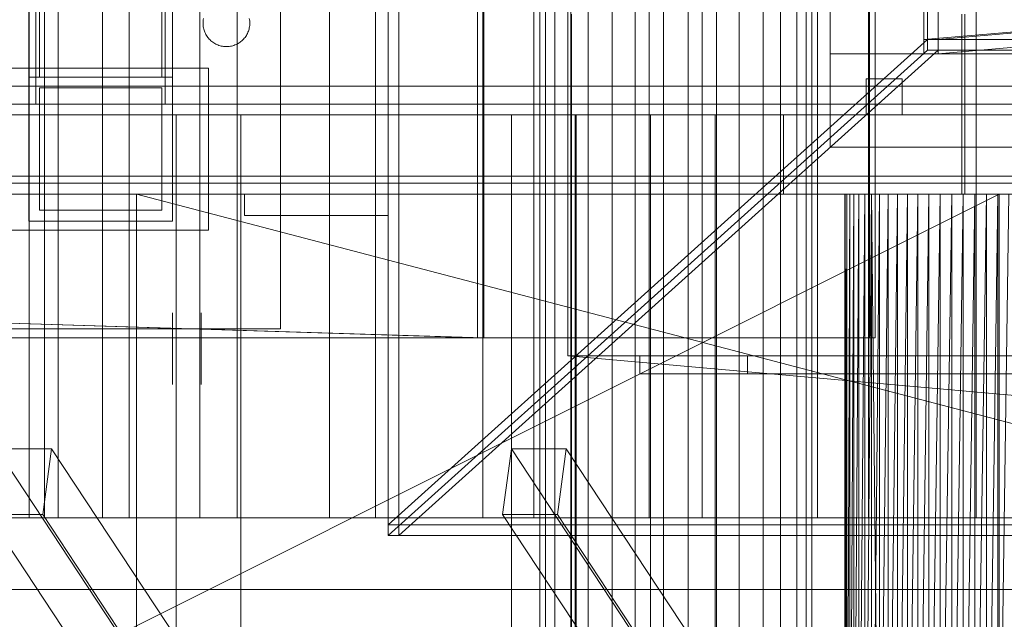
# Model space of a CAD drawing. Header units: millimetres. Extents: x -2233 to 65662, y -50530 to 6847.
# Tile 468 of 656: x 24398 to 24671, y -18328 to -18162. Entities that reach past the tile are written whole.
import ezdxf

# ---------------------------------------------------------------- set-up
doc = ezdxf.new("R2010")
doc.units = ezdxf.units.MM
for name, color, linetype, lineweight in [('superior_briquetadora', 7, 'Continuous', 0), ('superior_C02', 7, 'Continuous', 0), ('superior_C02-briq', 7, 'Continuous', 0), ('superior_C05', 7, 'Continuous', 0)]:
    doc.layers.add(name, color=color, linetype=linetype, lineweight=lineweight)

msp = doc.modelspace()

# ---------------------------------------------------------------- linework, layer by layer
at = {"layer": 'superior_briquetadora'}
for p, q in [((24500.067, -18305), (24500.067, -17655)), ((24503.067, -18305), (24503.067, -17655)), ((24623.067, -18171), (24623.067, -17789)), ((24649.067, -17789), (24649.067, -18171)), ((24650.067, -17790), (24650.067, -18170)), ((24653.067, -17790), (24653.067, -18170)), ((24649.067, -17793), (24649.067, -18167)), ((24653.067, -18167), (24653.067, -17793)), ((24551.067, -18160), (24551.067, -18396)), ((24649.067, -18167), (24731.067, -18160)), ((24735.067, -18160), (24653.067, -18167)), ((24659.657, -18160), (24659.657, -18210)), ((24660.478, -18160), (24660.478, -18210)), ((24653.067, -18171), (24735.067, -18164)), ((24500.067, -18302), (24650.067, -18167)), ((24653.067, -18167), (24649.067, -18167)), ((24650.067, -18167), (25050.067, -18167)), ((24650.067, -18170), (24650.067, -18167)), ((24653.067, -18167), (25047.067, -18167)), ((24653.067, -18167), (24653.067, -18171)), ((24500.067, -18305), (24650.067, -18170)), ((24653.067, -18170), (24503.067, -18305)), ((24623.067, -18197), (24623.067, -18171)), ((24623.067, -18171), (25077.067, -18171)), ((24649.067, -18171), (24623.067, -18171)), ((24650.067, -18170), (25050.067, -18170)), ((24650.067, -18170), (24653.067, -18170)), ((25047.067, -18171), (24653.067, -18171)), ((24633.067, -18188), (24633.067, -18178)), ((24633.067, -18178), (24643.067, -18178)), ((24643.067, -18178), (24643.067, -18188)), ((24404.602, -18188), (24388.599, -18188)), ((24393.331, -18188), (24411.777, -18188)), ((24422.154, -18188), (24404.602, -18188)), ((24411.777, -18188), (24430.782, -18188)), ((24440.656, -18188), (24422.154, -18188)), ((24430.782, -18188), (24450.067, -18188)), ((24459.479, -18188), (24440.656, -18188)), ((24441.067, -18430), (24441.067, -18188)), ((24441.959, -18188), (24441.067, -18188)), ((24444.456, -18188), (24441.959, -18188)), ((24448.065, -18188), (24444.456, -18188)), ((24452.07, -18188), (24448.065, -18188)), ((24450.067, -18188), (24469.353, -18188)), ((24455.679, -18188), (24452.07, -18188)), ((24458.176, -18188), (24455.679, -18188)), ((24459.067, -18188), (24458.176, -18188)), ((24459.067, -18430), (24459.067, -18188)), ((24477.981, -18188), (24459.479, -18188)), ((24469.353, -18188), (24488.358, -18188)), ((24495.533, -18188), (24477.981, -18188)), ((24488.358, -18188), (24506.804, -18188)), ((24511.536, -18188), (24495.533, -18188)), ((24506.804, -18188), (24524.423, -18188)), ((24525.446, -18188), (24511.536, -18188)), ((24524.423, -18188), (24540.958, -18188)), ((24536.79, -18188), (24525.446, -18188)), ((24534.406, -18430), (24534.406, -18188)), ((24535.297, -18188), (24534.406, -18188)), ((24537.794, -18188), (24535.297, -18188)), ((24545.18, -18188), (24536.79, -18188)), ((24541.403, -18188), (24537.794, -18188)), ((24540.958, -18188), (24556.167, -18188)), ((24545.408, -18188), (24541.403, -18188)), ((24550.331, -18188), (24545.18, -18188)), ((24549.017, -18188), (24545.408, -18188)), ((24551.514, -18188), (24549.017, -18188)), ((24552.067, -18188), (24550.331, -18188)), ((24552.406, -18188), (24551.514, -18188)), ((24552.067, -18188), (24552.067, -18430)), ((24552.406, -18430), (24552.406, -18188)), ((24556.167, -18188), (24569.829, -18188)), ((24569.829, -18188), (24581.745, -18188)), ((24573.067, -18430), (24573.067, -18188)), ((24573.959, -18188), (24573.067, -18188)), ((24576.456, -18188), (24573.959, -18188)), ((24580.065, -18188), (24576.456, -18188)), ((24584.07, -18188), (24580.065, -18188)), ((24581.745, -18188), (24591.74, -18188)), ((24587.679, -18188), (24584.07, -18188)), ((24590.176, -18188), (24587.679, -18188)), ((24591.067, -18188), (24590.176, -18188)), ((24591.067, -18430), (24591.067, -18188)), ((24591.74, -18188), (24599.67, -18188)), ((24599.67, -18188), (24605.418, -18188)), ((24605.418, -18188), (24608.901, -18188)), ((24608.901, -18188), (24610.067, -18188)), ((24610.067, -18188), (24610.067, -18210)), ((24643.067, -18188), (24633.067, -18188)), ((25077.067, -18197), (24623.067, -18197)), ((23870.067, -18210), (25830.067, -18210)), ((24670.067, -18210), (24230.067, -18210)), ((25470.067, -18210), (24230.067, -18210)), ((24230.067, -18430), (24670.067, -18210)), ((25470.067, -18210), (24243.401, -18210)), ((25746.067, -18210), (24243.401, -18210)), ((24350.067, -18210), (24670.067, -18210)), ((24350.067, -18210), (24634.558, -18210)), ((24350.067, -18210), (24632.629, -18210)), ((24350.067, -18210), (24630.964, -18210)), ((24350.067, -18210), (24629.579, -18210)), ((24628.488, -18210), (24350.067, -18210)), ((24350.067, -18210), (24430.067, -18210)), ((24393.331, -18210), (24411.777, -18210)), ((24411.777, -18210), (24430.782, -18210)), ((24430.067, -18210), (24628.488, -18210)), ((24430.067, -18210), (24627.702, -18210)), ((24430.067, -18210), (24627.226, -18210)), ((24430.067, -18210), (24627.067, -18210)), ((24430.067, -18210), (24629.579, -18210)), ((24430.067, -18210), (24630.964, -18210)), ((24430.067, -18210), (24632.629, -18210)), ((24430.067, -18210), (24634.558, -18210)), ((24430.067, -18210), (24636.733, -18210)), ((24430.067, -18210), (24639.133, -18210)), ((24430.067, -18210), (24641.734, -18210)), ((24430.067, -18210), (24644.511, -18210)), ((24430.067, -18210), (24647.439, -18210)), ((24430.067, -18210), (24650.488, -18210)), ((24430.067, -18210), (24653.63, -18210)), ((24430.067, -18210), (24656.833, -18210)), ((24430.067, -18210), (24660.067, -18210)), ((24430.067, -18210), (24663.302, -18210)), ((24430.067, -18210), (25270.067, -18210)), ((24430.067, -18430), (24430.067, -18210)), ((24430.067, -18210), (25270.067, -18430)), ((24430.782, -18210), (24450.067, -18210)), ((24450.067, -18210), (24469.353, -18210)), ((24469.353, -18210), (24488.358, -18210)), ((24488.358, -18210), (24506.804, -18210)), ((24506.804, -18210), (24524.423, -18210)), ((24524.423, -18210), (24540.958, -18210)), ((24540.958, -18210), (24556.167, -18210)), ((24556.167, -18210), (24569.829, -18210)), ((24569.829, -18210), (24581.745, -18210)), ((24581.745, -18210), (24591.74, -18210)), ((24591.74, -18210), (24599.67, -18210)), ((24599.67, -18210), (24605.418, -18210)), ((24605.418, -18210), (24608.901, -18210)), ((24608.901, -18210), (24610.067, -18210)), ((24627.226, -18210), (24627.067, -18430)), ((24627.067, -18210), (24627.067, -18430)), ((24627.226, -18210), (24627.067, -18210)), ((24627.226, -18210), (24627.226, -18430)), ((24627.702, -18430), (24627.226, -18210)), ((24627.702, -18210), (24627.226, -18210)), ((24627.226, -18430), (24627.702, -18210)), ((24628.488, -18210), (24627.702, -18430)), ((24627.702, -18210), (24627.702, -18430)), ((24628.488, -18210), (24627.702, -18210)), ((24629.579, -18210), (24628.488, -18430)), ((24628.488, -18430), (24628.488, -18210)), ((24629.579, -18210), (24628.488, -18210)), ((24634.795, -18210), (24628.781, -18210)), ((24628.781, -18210), (24628.964, -18210)), ((24628.964, -18210), (24635.307, -18210)), ((24630.964, -18210), (24629.579, -18430)), ((24629.579, -18430), (24629.579, -18210)), ((24630.964, -18210), (24629.579, -18210)), ((24632.629, -18210), (24630.964, -18430)), ((24630.964, -18430), (24630.964, -18210)), ((24632.629, -18210), (24630.964, -18210)), ((24634.558, -18210), (24632.629, -18430)), ((24632.629, -18430), (24632.629, -18210)), ((24634.558, -18210), (24632.629, -18210)), ((24634.558, -18210), (24634.558, -18430)), ((24636.733, -18430), (24634.558, -18210)), ((24636.733, -18210), (24634.558, -18210)), ((24670.067, -18210), (24634.558, -18210)), ((24634.558, -18430), (24636.733, -18210)), ((24645.815, -18210), (24634.795, -18210)), ((24635.307, -18210), (24646.554, -18210)), ((24639.133, -18210), (24636.733, -18430)), ((24636.733, -18210), (24636.733, -18430)), ((24639.133, -18210), (24636.733, -18210)), ((24670.067, -18210), (24636.733, -18210)), ((24641.734, -18210), (24639.133, -18430)), ((24639.133, -18430), (24639.133, -18210)), ((24641.734, -18210), (24639.133, -18210)), ((24639.133, -18210), (24670.067, -18210)), ((24644.511, -18210), (24641.734, -18430)), ((24641.734, -18430), (24641.734, -18210)), ((24644.511, -18210), (24641.734, -18210)), ((24641.734, -18210), (24670.067, -18210)), ((24647.439, -18210), (24644.511, -18430)), ((24644.511, -18430), (24644.511, -18210)), ((24647.439, -18210), (24644.511, -18210)), ((24644.511, -18210), (24670.067, -18210)), ((24659.657, -18210), (24645.815, -18210)), ((24646.554, -18210), (24660.478, -18210)), ((24650.488, -18210), (24647.439, -18430)), ((24647.439, -18210), (24647.439, -18430)), ((24650.488, -18210), (24647.439, -18210)), ((24647.439, -18210), (24670.067, -18210)), ((24653.63, -18210), (24650.488, -18430)), ((24650.488, -18210), (24650.488, -18430)), ((24653.63, -18210), (24650.488, -18210)), ((24650.488, -18210), (24670.067, -18210)), ((24656.833, -18210), (24653.63, -18430)), ((24653.63, -18210), (24653.63, -18430)), ((24656.833, -18210), (24653.63, -18210)), ((24653.63, -18210), (24670.067, -18210)), ((24660.067, -18210), (24656.833, -18430)), ((24656.833, -18210), (24656.833, -18430)), ((24660.067, -18210), (24656.833, -18210)), ((24656.833, -18210), (24670.067, -18210)), ((24673.581, -18210), (24659.657, -18210)), ((24663.302, -18210), (24660.067, -18430)), ((24660.067, -18210), (24660.067, -18430)), ((24663.302, -18210), (24660.067, -18210)), ((24660.067, -18210), (24670.067, -18210)), ((24660.478, -18210), (24674.32, -18210)), ((24666.505, -18210), (24663.302, -18430)), ((24663.302, -18210), (24663.302, -18430)), ((24666.505, -18210), (24663.302, -18210)), ((24663.302, -18210), (24670.067, -18210)), ((25270.067, -18210), (24663.302, -18210)), ((24669.647, -18210), (24666.505, -18430)), ((24666.505, -18210), (24666.505, -18430)), ((24669.647, -18210), (24666.505, -18210)), ((24666.505, -18210), (24670.067, -18210)), ((24666.505, -18210), (25033.63, -18210)), ((25270.067, -18210), (24666.505, -18210)), ((25036.833, -18210), (24666.505, -18210)), ((24672.696, -18210), (24669.647, -18430)), ((24669.647, -18210), (24669.647, -18430)), ((24672.696, -18210), (24669.647, -18210)), ((24669.647, -18210), (24670.067, -18210)), ((24669.647, -18210), (25030.488, -18210)), ((24669.647, -18210), (25033.63, -18210)), ((24670.067, -18210), (24670.067, -18430)), ((24672.696, -18210), (24670.067, -18210)), ((24675.624, -18210), (24670.067, -18210)), ((24678.401, -18210), (24670.067, -18210)), ((24681.002, -18210), (24670.067, -18210)), ((24683.402, -18210), (24670.067, -18210)), ((24685.577, -18210), (24670.067, -18210)), ((24687.506, -18210), (24670.067, -18210)), ((25030.067, -18210), (24670.067, -18210)), ((24570.067, -18260), (24570.067, -18255)), ((24570.067, -18255), (25130.067, -18255)), ((24570.067, -18255), (24600.067, -18255)), ((24600.067, -18255), (24600.067, -18260)), ((25130.067, -18260), (24570.067, -18260)), ((24600.067, -18260), (24570.067, -18260)), ((25200.067, -18302), (24500.067, -18302)), ((24500.067, -18305), (24500.067, -18302)), ((25200.067, -18305), (24500.067, -18305)), ((24500.067, -18305), (24503.067, -18305)), ((23750.067, -18320), (25950.067, -18320)), ((24150.067, -18320), (25800.067, -18320)), ((24150.067, -18320), (25950.067, -18320))]:
    msp.add_line(p, q, dxfattribs=at)
at = {"layer": 'superior_C02'}
for p, q in [((24542.221, -17657.5), (24542.221, -18342.5)), ((24543.795, -17657.5), (24543.795, -18342.5)), ((24546.41, -17657.5), (24546.41, -18342.5)), ((24550.89, -17657.5), (24550.89, -18342.5)), ((24555.723, -17657.5), (24555.723, -18342.5)), ((24562.427, -17657.5), (24562.427, -18342.5)), ((24568.742, -17657.5), (24568.742, -18342.5)), ((24576.65, -17657.5), (24576.65, -18342.5)), ((24583.485, -17657.5), (24583.485, -18342.5)), ((24591.393, -17657.5), (24591.393, -18342.5)), ((24597.708, -17657.5), (24597.708, -18342.5)), ((24604.412, -17657.5), (24604.412, -18342.5)), ((24609.245, -17657.5), (24609.245, -18342.5)), ((24613.725, -17657.5), (24613.725, -18342.5)), ((24616.34, -18342.5), (24616.34, -17657.5)), ((24617.914, -17657.5), (24617.914, -18342.5)), ((24400.218, -17700), (24400.218, -18300)), ((24404.443, -17700), (24404.443, -18300)), ((24408.249, -17700), (24408.249, -18300)), ((24420.637, -17700), (24420.637, -18300)), ((24427.989, -17700), (24427.989, -18300)), ((24447.696, -17700), (24447.696, -18300)), ((24458.093, -17700), (24458.093, -18300)), ((24483.776, -17700), (24483.776, -18300)), ((24496.509, -17700), (24496.509, -18300)), ((24526.418, -17700), (24526.418, -18300)), ((24540.62, -17700), (24540.62, -18300)), ((24572.716, -17700), (24572.716, -18300)), ((24587.419, -17700), (24587.419, -18300)), ((24619.515, -17700), (24619.515, -18300)), ((24633.717, -17700), (24633.717, -18300)), ((24663.626, -17700), (24663.626, -18300)), ((24634.01, -17750), (24634.01, -18250)), ((24635.508, -18250), (24635.508, -17750)), ((24524.933, -18130), (24524.933, -18250)), ((24526.711, -18250), (24526.711, -18130)), ((24524.933, -18250), (23830.921, -18228.298)), ((23832.7, -18228.298), (24526.711, -18250)), ((24634.01, -18250), (15575.415, -18250)), ((15576.913, -18250), (24635.508, -18250)), ((24524.933, -18250), (24526.711, -18250)), ((24634.01, -18250), (24635.508, -18250)), ((24406.445, -18280.886), (24391.172, -18280.886)), ((24483.568, -18420.886), (24391.172, -18280.886)), ((24403.991, -18299.114), (24406.445, -18280.886)), ((24406.445, -18280.886), (24498.841, -18420.886)), ((24534.354, -18280.886), (24531.901, -18299.114)), ((24549.627, -18280.886), (24534.354, -18280.886)), ((24626.75, -18420.886), (24534.354, -18280.886)), ((24547.174, -18299.114), (24549.627, -18280.886)), ((24549.627, -18280.886), (24642.023, -18420.886)), ((24333.453, -18300), (24868.001, -18300)), ((24875.452, -18300), (24340.905, -18300)), ((24388.718, -18299.114), (24403.991, -18299.114)), ((24481.114, -18439.114), (24388.718, -18299.114)), ((24404.443, -18300), (24400.218, -18300)), ((24400.218, -18300), (24408.249, -18300)), ((24496.387, -18439.114), (24403.991, -18299.114)), ((24420.637, -18300), (24404.443, -18300)), ((24408.249, -18300), (24427.989, -18300)), ((24447.696, -18300), (24420.637, -18300)), ((24427.989, -18300), (24458.093, -18300)), ((24483.776, -18300), (24447.696, -18300)), ((24458.093, -18300), (24496.509, -18300)), ((24526.418, -18300), (24483.776, -18300)), ((24496.509, -18300), (24540.62, -18300)), ((24572.716, -18300), (24526.418, -18300)), ((24531.901, -18299.114), (24547.174, -18299.114)), ((24624.297, -18439.114), (24531.901, -18299.114)), ((24540.62, -18300), (24587.419, -18300)), ((24639.57, -18439.114), (24547.174, -18299.114)), ((24619.515, -18300), (24572.716, -18300)), ((24587.419, -18300), (24633.717, -18300)), ((24663.626, -18300), (24619.515, -18300)), ((24633.717, -18300), (24676.359, -18300)), ((24702.042, -18300), (24663.626, -18300))]:
    msp.add_line(p, q, dxfattribs=at)
at = {"layer": 'superior_C02-briq'}
for p, q in [((24550.067, -18255), (24550.067, -17705)), ((25150.067, -18255), (24550.067, -18255)), ((24550.067, -18255), (24775.067, -18275))]:
    msp.add_line(p, q, dxfattribs=at)
at = {"layer": 'superior_C05'}
for p, q in [((24400.067, -18185), (24400.067, -17775)), ((24402.067, -18185), (24402.067, -17775)), ((24438.067, -18185), (24438.067, -17775)), ((24440.067, -18185), (24440.067, -17775)), ((24400.067, -18177.5), (24400.067, -17782.5)), ((24403.067, -18177.5), (24403.067, -17782.5)), ((24437.067, -18177.5), (24437.067, -17782.5)), ((24440.067, -18177.5), (24440.067, -17782.5)), ((24470.067, -18247.5), (24470.067, -18147.5)), ((24448.576, -18162.176), (24448.567, -18162.5)), ((24448.567, -18162.5), (24448.576, -18162.824)), ((24448.6, -18161.853), (24448.576, -18162.176)), ((24448.576, -18162.824), (24448.6, -18163.147)), ((24448.64, -18161.531), (24448.6, -18161.853)), ((24448.6, -18163.147), (24448.64, -18163.469)), ((24448.696, -18161.212), (24448.64, -18161.531)), ((24448.64, -18163.469), (24448.696, -18163.788)), ((24448.696, -18163.788), (24448.768, -18164.104)), ((24461.366, -18164.104), (24461.439, -18163.788)), ((24461.495, -18161.531), (24461.439, -18161.212)), ((24461.439, -18163.788), (24461.495, -18163.469)), ((24461.535, -18161.853), (24461.495, -18161.531)), ((24461.495, -18163.469), (24461.535, -18163.147)), ((24461.559, -18162.176), (24461.535, -18161.853)), ((24461.535, -18163.147), (24461.559, -18162.824)), ((24461.567, -18162.5), (24461.559, -18162.176)), ((24461.567, -18162.5), (24461.559, -18162.824)), ((24448.768, -18164.104), (24448.856, -18164.416)), ((24448.856, -18164.416), (24448.959, -18164.723)), ((24448.959, -18164.723), (24449.078, -18165.025)), ((24449.078, -18165.025), (24449.211, -18165.32)), ((24449.211, -18165.32), (24449.359, -18165.609)), ((24449.359, -18165.609), (24449.521, -18165.889)), ((24449.521, -18165.889), (24449.697, -18166.162)), ((24449.697, -18166.162), (24449.886, -18166.425)), ((24449.886, -18166.425), (24450.088, -18166.678)), ((24460.047, -18166.678), (24460.249, -18166.425)), ((24460.249, -18166.425), (24460.438, -18166.162)), ((24460.438, -18166.162), (24460.614, -18165.889)), ((24460.614, -18165.889), (24460.776, -18165.609)), ((24460.776, -18165.609), (24460.924, -18165.32)), ((24460.924, -18165.32), (24461.057, -18165.025)), ((24461.057, -18165.025), (24461.175, -18164.723)), ((24461.175, -18164.723), (24461.279, -18164.416)), ((24461.279, -18164.416), (24461.366, -18164.104)), ((24450.088, -18166.678), (24450.303, -18166.921)), ((24450.303, -18166.921), (24450.529, -18167.153)), ((24450.529, -18167.153), (24450.767, -18167.374)), ((24450.767, -18167.374), (24451.015, -18167.582)), ((24451.015, -18167.582), (24451.273, -18167.778)), ((24451.273, -18167.778), (24451.541, -18167.96)), ((24451.541, -18167.96), (24451.817, -18168.129)), ((24451.817, -18168.129), (24452.102, -18168.284)), ((24452.102, -18168.284), (24452.394, -18168.425)), ((24452.394, -18168.425), (24452.693, -18168.551)), ((24452.693, -18168.551), (24452.997, -18168.662)), ((24452.997, -18168.662), (24453.307, -18168.757)), ((24453.307, -18168.757), (24453.621, -18168.837)), ((24453.621, -18168.837), (24453.939, -18168.901)), ((24453.939, -18168.901), (24454.259, -18168.95)), ((24454.259, -18168.95), (24454.582, -18168.982)), ((24454.582, -18168.982), (24454.905, -18168.998)), ((24454.905, -18168.998), (24455.23, -18168.998)), ((24455.23, -18168.998), (24455.553, -18168.982)), ((24455.553, -18168.982), (24455.876, -18168.95)), ((24455.876, -18168.95), (24456.196, -18168.901)), ((24456.196, -18168.901), (24456.514, -18168.837)), ((24456.514, -18168.837), (24456.828, -18168.757)), ((24456.828, -18168.757), (24457.138, -18168.662)), ((24457.138, -18168.662), (24457.442, -18168.551)), ((24457.442, -18168.551), (24457.741, -18168.425)), ((24457.741, -18168.425), (24458.033, -18168.284)), ((24458.033, -18168.284), (24458.317, -18168.129)), ((24458.317, -18168.129), (24458.594, -18167.96)), ((24458.594, -18167.96), (24458.862, -18167.778)), ((24458.862, -18167.778), (24459.12, -18167.582)), ((24459.12, -18167.582), (24459.368, -18167.374)), ((24459.368, -18167.374), (24459.606, -18167.153)), ((24459.606, -18167.153), (24459.832, -18166.921)), ((24459.832, -18166.921), (24460.047, -18166.678)), ((24390.067, -18175), (24450.067, -18175)), ((24400.067, -18217.5), (24400.067, -18177.5)), ((24400.067, -18177.5), (24440.067, -18177.5)), ((24403.067, -18177.5), (24437.067, -18177.5)), ((24440.067, -18217.5), (24440.067, -18177.5)), ((24450.067, -18220), (24450.067, -18175)), ((24250.067, -18180), (26750.067, -18180)), ((24460.123, -18180), (24460.074, -18180)), ((24460.223, -18180), (24460.123, -18180)), ((24460.371, -18180), (24460.223, -18180)), ((24460.569, -18180), (24460.371, -18180)), ((24460.815, -18180), (24460.569, -18180)), ((24461.109, -18180), (24460.815, -18180)), ((24461.45, -18180), (24461.109, -18180)), ((24461.837, -18180), (24461.45, -18180)), ((24462.27, -18180), (24461.837, -18180)), ((24462.747, -18180), (24462.27, -18180)), ((24463.267, -18180), (24462.747, -18180)), ((24463.829, -18180), (24463.267, -18180)), ((24464.431, -18180), (24463.829, -18180)), ((24465.072, -18180), (24464.431, -18180)), ((24465.75, -18180), (24465.072, -18180)), ((24466.464, -18180), (24465.75, -18180)), ((24467.212, -18180), (24466.464, -18180)), ((24467.991, -18180), (24467.212, -18180)), ((24468.801, -18180), (24467.991, -18180)), ((24469.639, -18180), (24468.801, -18180)), ((24470.502, -18180), (24469.639, -18180)), ((24471.39, -18180), (24470.502, -18180)), ((24472.299, -18180), (24471.39, -18180)), ((24473.227, -18180), (24472.299, -18180)), ((24474.172, -18180), (24473.227, -18180)), ((24475.132, -18180), (24474.172, -18180)), ((24476.105, -18180), (24475.132, -18180)), ((24477.087, -18180), (24476.105, -18180)), ((24478.076, -18180), (24477.087, -18180)), ((24479.071, -18180), (24478.076, -18180)), ((24480.067, -18180), (24479.071, -18180)), ((24480.067, -18180), (24481.064, -18180)), ((24481.064, -18180), (24482.059, -18180)), ((24482.059, -18180), (24483.048, -18180)), ((24483.048, -18180), (24484.03, -18180)), ((24484.03, -18180), (24485.003, -18180)), ((24485.003, -18180), (24485.963, -18180)), ((24485.963, -18180), (24486.908, -18180)), ((24486.908, -18180), (24487.836, -18180)), ((24487.836, -18180), (24488.745, -18180)), ((24488.745, -18180), (24489.633, -18180)), ((24489.633, -18180), (24490.496, -18180)), ((24490.496, -18180), (24491.334, -18180)), ((24491.334, -18180), (24492.144, -18180)), ((24492.144, -18180), (24492.923, -18180)), ((24492.923, -18180), (24493.671, -18180)), ((24493.671, -18180), (24494.385, -18180)), ((24494.385, -18180), (24495.063, -18180)), ((24495.063, -18180), (24495.704, -18180)), ((24495.704, -18180), (24496.306, -18180)), ((24496.306, -18180), (24496.868, -18180)), ((24496.868, -18180), (24497.388, -18180)), ((24497.388, -18180), (24497.865, -18180)), ((24497.865, -18180), (24498.298, -18180)), ((24498.298, -18180), (24498.685, -18180)), ((24498.685, -18180), (24499.026, -18180)), ((24499.026, -18180), (24499.32, -18180)), ((24499.32, -18180), (24499.566, -18180)), ((24499.566, -18180), (24499.764, -18180)), ((24499.764, -18180), (24499.912, -18180)), ((24499.912, -18180), (24500.012, -18180)), ((24500.012, -18180), (24500.061, -18180)), ((24403.067, -18214.5), (24403.067, -18180.5)), ((24403.067, -18180.5), (24437.067, -18180.5)), ((24437.067, -18214.5), (24437.067, -18180.5)), ((24310.067, -18185), (26690.067, -18185)), ((24400.067, -18185), (24440.067, -18185)), ((24402.067, -18185), (24438.067, -18185)), ((24310.067, -18188), (26690.067, -18188)), ((24300.067, -18205), (26700.067, -18205)), ((24300.067, -18205), (24899.317, -18205)), ((24310.067, -18205), (26690.067, -18205)), ((24310.067, -18207), (26690.067, -18207)), ((24310.067, -18210), (26690.067, -18210)), ((24460.067, -18216), (24460.067, -18210)), ((24460.067, -18210), (24500.067, -18210)), ((24472.09, -18210), (24472.07, -18210)), ((24472.13, -18210), (24472.09, -18210)), ((24472.189, -18210), (24472.13, -18210)), ((24472.268, -18210), (24472.189, -18210)), ((24472.366, -18210), (24472.268, -18210)), ((24472.484, -18210), (24472.366, -18210)), ((24472.62, -18210), (24472.484, -18210)), ((24472.775, -18210), (24472.62, -18210)), ((24472.949, -18210), (24472.775, -18210)), ((24473.139, -18210), (24472.949, -18210)), ((24473.347, -18210), (24473.139, -18210)), ((24473.572, -18210), (24473.347, -18210)), ((24473.813, -18210), (24473.572, -18210)), ((24474.069, -18210), (24473.813, -18210)), ((24474.341, -18210), (24474.069, -18210)), ((24474.626, -18210), (24474.341, -18210)), ((24474.925, -18210), (24474.626, -18210)), ((24475.237, -18210), (24474.925, -18210)), ((24475.561, -18210), (24475.237, -18210)), ((24475.896, -18210), (24475.561, -18210)), ((24475.58, -18210), (24475.569, -18210)), ((24475.602, -18210), (24475.58, -18210)), ((24475.636, -18210), (24475.602, -18210)), ((24475.68, -18210), (24475.636, -18210)), ((24475.736, -18210), (24475.68, -18210)), ((24475.802, -18210), (24475.736, -18210)), ((24475.879, -18210), (24475.802, -18210)), ((24475.966, -18210), (24475.879, -18210)), ((24476.241, -18210), (24475.896, -18210)), ((24476.063, -18210), (24475.966, -18210)), ((24476.17, -18210), (24476.063, -18210)), ((24476.287, -18210), (24476.17, -18210)), ((24476.596, -18210), (24476.241, -18210)), ((24476.414, -18210), (24476.287, -18210)), ((24476.549, -18210), (24476.414, -18210)), ((24476.693, -18210), (24476.549, -18210)), ((24476.96, -18210), (24476.596, -18210)), ((24476.846, -18210), (24476.693, -18210)), ((24477.007, -18210), (24476.846, -18210)), ((24477.331, -18210), (24476.96, -18210)), ((24477.175, -18210), (24477.007, -18210)), ((24477.35, -18210), (24477.175, -18210)), ((24477.709, -18210), (24477.331, -18210)), ((24477.533, -18210), (24477.35, -18210)), ((24477.721, -18210), (24477.533, -18210)), ((24478.093, -18210), (24477.709, -18210)), ((24477.915, -18210), (24477.721, -18210)), ((24478.115, -18210), (24477.915, -18210)), ((24478.482, -18210), (24478.093, -18210)), ((24478.32, -18210), (24478.115, -18210)), ((24478.528, -18210), (24478.32, -18210)), ((24478.875, -18210), (24478.482, -18210)), ((24478.741, -18210), (24478.528, -18210)), ((24478.957, -18210), (24478.741, -18210)), ((24479.271, -18210), (24478.875, -18210)), ((24479.176, -18210), (24478.957, -18210)), ((24479.397, -18210), (24479.176, -18210)), ((24479.669, -18210), (24479.271, -18210)), ((24479.619, -18210), (24479.397, -18210)), ((24479.843, -18210), (24479.619, -18210)), ((24480.067, -18210), (24479.669, -18210)), ((24480.067, -18210), (24479.843, -18210)), ((24480.292, -18210), (24480.067, -18210)), ((24480.067, -18210), (24480.466, -18210)), ((24480.516, -18210), (24480.292, -18210)), ((24480.466, -18210), (24480.864, -18210)), ((24480.738, -18210), (24480.516, -18210)), ((24480.959, -18210), (24480.738, -18210)), ((24480.864, -18210), (24481.26, -18210)), ((24481.178, -18210), (24480.959, -18210)), ((24481.394, -18210), (24481.178, -18210)), ((24481.26, -18210), (24481.653, -18210)), ((24481.607, -18210), (24481.394, -18210)), ((24481.815, -18210), (24481.607, -18210)), ((24481.653, -18210), (24482.042, -18210)), ((24482.02, -18210), (24481.815, -18210)), ((24482.22, -18210), (24482.02, -18210)), ((24482.042, -18210), (24482.426, -18210)), ((24482.414, -18210), (24482.22, -18210)), ((24482.602, -18210), (24482.414, -18210)), ((24482.426, -18210), (24482.804, -18210)), ((24482.785, -18210), (24482.602, -18210)), ((24482.96, -18210), (24482.785, -18210)), ((24482.804, -18210), (24483.175, -18210)), ((24483.128, -18210), (24482.96, -18210)), ((24483.289, -18210), (24483.128, -18210)), ((24483.175, -18210), (24483.539, -18210)), ((24483.442, -18210), (24483.289, -18210)), ((24483.586, -18210), (24483.442, -18210)), ((24483.539, -18210), (24483.894, -18210)), ((24483.721, -18210), (24483.586, -18210)), ((24483.848, -18210), (24483.721, -18210)), ((24483.965, -18210), (24483.848, -18210)), ((24483.894, -18210), (24484.239, -18210)), ((24484.072, -18210), (24483.965, -18210)), ((24484.169, -18210), (24484.072, -18210)), ((24484.256, -18210), (24484.169, -18210)), ((24484.239, -18210), (24484.574, -18210)), ((24484.333, -18210), (24484.256, -18210)), ((24484.399, -18210), (24484.333, -18210)), ((24484.455, -18210), (24484.399, -18210)), ((24484.499, -18210), (24484.455, -18210)), ((24484.533, -18210), (24484.499, -18210)), ((24484.555, -18210), (24484.533, -18210)), ((24484.566, -18210), (24484.555, -18210)), ((24484.574, -18210), (24484.898, -18210)), ((24484.898, -18210), (24485.21, -18210)), ((24485.21, -18210), (24485.509, -18210)), ((24485.509, -18210), (24485.794, -18210)), ((24485.794, -18210), (24486.066, -18210)), ((24486.066, -18210), (24486.322, -18210)), ((24486.322, -18210), (24486.563, -18210)), ((24486.563, -18210), (24486.788, -18210)), ((24486.788, -18210), (24486.996, -18210)), ((24486.996, -18210), (24487.186, -18210)), ((24487.186, -18210), (24487.36, -18210)), ((24487.36, -18210), (24487.514, -18210)), ((24487.514, -18210), (24487.651, -18210)), ((24487.651, -18210), (24487.768, -18210)), ((24487.768, -18210), (24487.867, -18210)), ((24487.867, -18210), (24487.946, -18210)), ((24487.946, -18210), (24488.005, -18210)), ((24488.005, -18210), (24488.045, -18210)), ((24488.045, -18210), (24488.065, -18210)), ((24500.067, -18216), (24500.067, -18210)), ((24437.067, -18214.5), (24403.067, -18214.5)), ((24400.067, -18217.5), (24440.067, -18217.5)), ((24460.067, -18216), (24500.067, -18216)), ((24475.58, -18216), (24475.569, -18216)), ((24475.602, -18216), (24475.58, -18216)), ((24475.636, -18216), (24475.602, -18216)), ((24475.68, -18216), (24475.636, -18216)), ((24475.736, -18216), (24475.68, -18216)), ((24475.802, -18216), (24475.736, -18216)), ((24475.879, -18216), (24475.802, -18216)), ((24475.966, -18216), (24475.879, -18216)), ((24476.063, -18216), (24475.966, -18216)), ((24476.17, -18216), (24476.063, -18216)), ((24476.287, -18216), (24476.17, -18216)), ((24476.414, -18216), (24476.287, -18216)), ((24476.549, -18216), (24476.414, -18216)), ((24476.693, -18216), (24476.549, -18216)), ((24476.846, -18216), (24476.693, -18216)), ((24477.007, -18216), (24476.846, -18216)), ((24477.175, -18216), (24477.007, -18216)), ((24477.35, -18216), (24477.175, -18216)), ((24477.533, -18216), (24477.35, -18216)), ((24477.721, -18216), (24477.533, -18216)), ((24477.915, -18216), (24477.721, -18216)), ((24478.115, -18216), (24477.915, -18216)), ((24478.32, -18216), (24478.115, -18216)), ((24478.528, -18216), (24478.32, -18216)), ((24478.741, -18216), (24478.528, -18216)), ((24478.957, -18216), (24478.741, -18216)), ((24479.176, -18216), (24478.957, -18216)), ((24479.397, -18216), (24479.176, -18216)), ((24479.619, -18216), (24479.397, -18216)), ((24479.843, -18216), (24479.619, -18216)), ((24480.067, -18216), (24479.843, -18216)), ((24480.292, -18216), (24480.067, -18216)), ((24480.516, -18216), (24480.292, -18216)), ((24480.738, -18216), (24480.516, -18216)), ((24480.959, -18216), (24480.738, -18216)), ((24481.178, -18216), (24480.959, -18216)), ((24481.394, -18216), (24481.178, -18216)), ((24481.607, -18216), (24481.394, -18216)), ((24481.815, -18216), (24481.607, -18216)), ((24482.02, -18216), (24481.815, -18216)), ((24482.22, -18216), (24482.02, -18216)), ((24482.414, -18216), (24482.22, -18216)), ((24482.602, -18216), (24482.414, -18216)), ((24482.785, -18216), (24482.602, -18216)), ((24482.96, -18216), (24482.785, -18216)), ((24483.128, -18216), (24482.96, -18216)), ((24483.289, -18216), (24483.128, -18216)), ((24483.442, -18216), (24483.289, -18216)), ((24483.586, -18216), (24483.442, -18216)), ((24483.721, -18216), (24483.586, -18216)), ((24483.848, -18216), (24483.721, -18216)), ((24483.965, -18216), (24483.848, -18216)), ((24484.072, -18216), (24483.965, -18216)), ((24484.169, -18216), (24484.072, -18216)), ((24484.256, -18216), (24484.169, -18216)), ((24484.333, -18216), (24484.256, -18216)), ((24484.399, -18216), (24484.333, -18216)), ((24484.455, -18216), (24484.399, -18216)), ((24484.499, -18216), (24484.455, -18216)), ((24484.533, -18216), (24484.499, -18216)), ((24484.555, -18216), (24484.533, -18216)), ((24484.566, -18216), (24484.555, -18216)), ((24390.067, -18220), (24450.067, -18220)), ((24440.067, -18243.028), (24440.067, -18243.003)), ((24440.067, -18243.078), (24440.067, -18243.028)), ((24440.067, -18243.152), (24440.067, -18243.078)), ((24440.067, -18243.251), (24440.067, -18243.152)), ((24440.067, -18243.374), (24440.067, -18243.251)), ((24448.067, -18243.028), (24448.067, -18243.003)), ((24448.067, -18243.078), (24448.067, -18243.028)), ((24448.067, -18243.152), (24448.067, -18243.078)), ((24448.067, -18243.251), (24448.067, -18243.152)), ((24448.067, -18243.374), (24448.067, -18243.251)), ((24440.067, -18243.521), (24440.067, -18243.374)), ((24440.067, -18243.691), (24440.067, -18243.521)), ((24440.067, -18243.885), (24440.067, -18243.691)), ((24440.067, -18244.101), (24440.067, -18243.885)), ((24440.067, -18244.34), (24440.067, -18244.101)), ((24440.067, -18244.6), (24440.067, -18244.34)), ((24440.067, -18244.881), (24440.067, -18244.6)), ((24440.067, -18245.182), (24440.067, -18244.881)), ((24440.067, -18245.502), (24440.067, -18245.182)), ((24440.067, -18245.841), (24440.067, -18245.502)), ((24440.067, -18246.198), (24440.067, -18245.841)), ((24448.067, -18243.521), (24448.067, -18243.374)), ((24448.067, -18243.691), (24448.067, -18243.521)), ((24448.067, -18243.885), (24448.067, -18243.691)), ((24448.067, -18244.101), (24448.067, -18243.885)), ((24448.067, -18244.34), (24448.067, -18244.101)), ((24448.067, -18244.6), (24448.067, -18244.34)), ((24448.067, -18244.881), (24448.067, -18244.6)), ((24448.067, -18245.182), (24448.067, -18244.881)), ((24448.067, -18245.502), (24448.067, -18245.182)), ((24448.067, -18245.841), (24448.067, -18245.502)), ((24448.067, -18246.198), (24448.067, -18245.841)), ((24370.067, -18247.5), (24470.067, -18247.5)), ((24440.067, -18246.572), (24440.067, -18246.198)), ((24440.067, -18246.962), (24440.067, -18246.572)), ((24440.067, -18247.367), (24440.067, -18246.962)), ((24440.067, -18247.017), (24440.067, -18247.002)), ((24440.067, -18247.047), (24440.067, -18247.017)), ((24440.067, -18247.091), (24440.067, -18247.047)), ((24440.067, -18247.15), (24440.067, -18247.091)), ((24440.067, -18247.224), (24440.067, -18247.15)), ((24440.067, -18247.312), (24440.067, -18247.224)), ((24440.067, -18247.415), (24440.067, -18247.312)), ((24440.067, -18247.786), (24440.067, -18247.367)), ((24440.067, -18247.531), (24440.067, -18247.415)), ((24440.067, -18247.661), (24440.067, -18247.531)), ((24440.067, -18247.804), (24440.067, -18247.661)), ((24440.067, -18248.217), (24440.067, -18247.786)), ((24440.067, -18247.96), (24440.067, -18247.804)), ((24440.067, -18248.128), (24440.067, -18247.96)), ((24440.067, -18248.309), (24440.067, -18248.128)), ((24440.067, -18248.661), (24440.067, -18248.217)), ((24440.067, -18248.501), (24440.067, -18248.309)), ((24440.067, -18248.705), (24440.067, -18248.501)), ((24440.067, -18249.116), (24440.067, -18248.661)), ((24440.067, -18248.919), (24440.067, -18248.705)), ((24448.067, -18246.572), (24448.067, -18246.198)), ((24448.067, -18246.962), (24448.067, -18246.572)), ((24448.067, -18247.367), (24448.067, -18246.962)), ((24448.067, -18247.786), (24448.067, -18247.367)), ((24448.067, -18248.217), (24448.067, -18247.786)), ((24448.067, -18248.661), (24448.067, -18248.217)), ((24448.067, -18249.116), (24448.067, -18248.661)), ((24440.067, -18249.143), (24440.067, -18248.919)), ((24440.067, -18249.58), (24440.067, -18249.116)), ((24440.067, -18249.377), (24440.067, -18249.143)), ((24440.067, -18249.62), (24440.067, -18249.377)), ((24440.067, -18250.052), (24440.067, -18249.58)), ((24440.067, -18249.871), (24440.067, -18249.62)), ((24440.067, -18250.13), (24440.067, -18249.871)), ((24440.067, -18250.532), (24440.067, -18250.052)), ((24440.067, -18250.397), (24440.067, -18250.13)), ((24440.067, -18250.669), (24440.067, -18250.397)), ((24440.067, -18251.019), (24440.067, -18250.532)), ((24440.067, -18250.948), (24440.067, -18250.669)), ((24440.067, -18251.231), (24440.067, -18250.948)), ((24440.067, -18251.51), (24440.067, -18251.019)), ((24440.067, -18251.519), (24440.067, -18251.231)), ((24448.067, -18249.58), (24448.067, -18249.116)), ((24448.067, -18250.052), (24448.067, -18249.58)), ((24448.067, -18250.532), (24448.067, -18250.052)), ((24448.067, -18251.019), (24448.067, -18250.532)), ((24448.067, -18251.51), (24448.067, -18251.019)), ((24440.067, -18252.004), (24440.067, -18251.51)), ((24440.067, -18251.811), (24440.067, -18251.519)), ((24440.067, -18252.106), (24440.067, -18251.811)), ((24440.067, -18252.502), (24440.067, -18252.004)), ((24440.067, -18252.403), (24440.067, -18252.106)), ((24440.067, -18252.701), (24440.067, -18252.403)), ((24440.067, -18253), (24440.067, -18252.502)), ((24440.067, -18253), (24440.067, -18252.701)), ((24440.067, -18253), (24440.067, -18253.299)), ((24440.067, -18253), (24440.067, -18253.498)), ((24440.067, -18253.299), (24440.067, -18253.597)), ((24440.067, -18253.498), (24440.067, -18253.996)), ((24440.067, -18253.597), (24440.067, -18253.894)), ((24440.067, -18253.894), (24440.067, -18254.189)), ((24440.067, -18253.996), (24440.067, -18254.49)), ((24440.067, -18254.189), (24440.067, -18254.481)), ((24448.067, -18252.004), (24448.067, -18251.51)), ((24448.067, -18252.502), (24448.067, -18252.004)), ((24448.067, -18253), (24448.067, -18252.502)), ((24448.067, -18253), (24448.067, -18253.498)), ((24448.067, -18253.498), (24448.067, -18253.996)), ((24448.067, -18253.996), (24448.067, -18254.49)), ((24440.067, -18254.481), (24440.067, -18254.769)), ((24440.067, -18254.49), (24440.067, -18254.981)), ((24440.067, -18254.769), (24440.067, -18255.052)), ((24440.067, -18254.981), (24440.067, -18255.468)), ((24440.067, -18255.052), (24440.067, -18255.331)), ((24440.067, -18255.331), (24440.067, -18255.603)), ((24440.067, -18255.468), (24440.067, -18255.948)), ((24440.067, -18255.603), (24440.067, -18255.87)), ((24440.067, -18255.87), (24440.067, -18256.129)), ((24440.067, -18255.948), (24440.067, -18256.42)), ((24440.067, -18256.129), (24440.067, -18256.38)), ((24440.067, -18256.38), (24440.067, -18256.623)), ((24440.067, -18256.42), (24440.067, -18256.884)), ((24440.067, -18256.623), (24440.067, -18256.857)), ((24440.067, -18256.857), (24440.067, -18257.081)), ((24440.067, -18256.884), (24440.067, -18257.339)), ((24448.067, -18254.49), (24448.067, -18254.981)), ((24448.067, -18254.981), (24448.067, -18255.468)), ((24448.067, -18255.468), (24448.067, -18255.948)), ((24448.067, -18255.948), (24448.067, -18256.42)), ((24448.067, -18256.42), (24448.067, -18256.884)), ((24448.067, -18256.884), (24448.067, -18257.339)), ((24440.067, -18257.081), (24440.067, -18257.295)), ((24440.067, -18257.295), (24440.067, -18257.499)), ((24440.067, -18257.339), (24440.067, -18257.783)), ((24440.067, -18257.499), (24440.067, -18257.691)), ((24440.067, -18257.691), (24440.067, -18257.872)), ((24440.067, -18257.783), (24440.067, -18258.214)), ((24440.067, -18257.872), (24440.067, -18258.04)), ((24440.067, -18258.04), (24440.067, -18258.196)), ((24440.067, -18258.196), (24440.067, -18258.339)), ((24440.067, -18258.214), (24440.067, -18258.633)), ((24440.067, -18258.339), (24440.067, -18258.469)), ((24440.067, -18258.469), (24440.067, -18258.585)), ((24440.067, -18258.585), (24440.067, -18258.688)), ((24440.067, -18258.633), (24440.067, -18259.038)), ((24440.067, -18258.688), (24440.067, -18258.776)), ((24440.067, -18258.776), (24440.067, -18258.85)), ((24440.067, -18258.85), (24440.067, -18258.909)), ((24440.067, -18258.909), (24440.067, -18258.953)), ((24440.067, -18258.953), (24440.067, -18258.983)), ((24440.067, -18258.983), (24440.067, -18258.998)), ((24440.067, -18259.038), (24440.067, -18259.428)), ((24440.067, -18259.428), (24440.067, -18259.802)), ((24448.067, -18257.339), (24448.067, -18257.783)), ((24448.067, -18257.783), (24448.067, -18258.214)), ((24448.067, -18258.214), (24448.067, -18258.633)), ((24448.067, -18258.633), (24448.067, -18259.038)), ((24448.067, -18259.038), (24448.067, -18259.428)), ((24448.067, -18259.428), (24448.067, -18259.802)), ((24440.067, -18259.802), (24440.067, -18260.159)), ((24440.067, -18260.159), (24440.067, -18260.498)), ((24440.067, -18260.498), (24440.067, -18260.818)), ((24440.067, -18260.818), (24440.067, -18261.119)), ((24440.067, -18261.119), (24440.067, -18261.4)), ((24440.067, -18261.4), (24440.067, -18261.66)), ((24440.067, -18261.66), (24440.067, -18261.899)), ((24440.067, -18261.899), (24440.067, -18262.115)), ((24440.067, -18262.115), (24440.067, -18262.309)), ((24440.067, -18262.309), (24440.067, -18262.479)), ((24448.067, -18259.802), (24448.067, -18260.159)), ((24448.067, -18260.159), (24448.067, -18260.498)), ((24448.067, -18260.498), (24448.067, -18260.818)), ((24448.067, -18260.818), (24448.067, -18261.119)), ((24448.067, -18261.119), (24448.067, -18261.4)), ((24448.067, -18261.4), (24448.067, -18261.66)), ((24448.067, -18261.66), (24448.067, -18261.899)), ((24448.067, -18261.899), (24448.067, -18262.115)), ((24448.067, -18262.115), (24448.067, -18262.309)), ((24448.067, -18262.309), (24448.067, -18262.479)), ((24440.067, -18262.479), (24440.067, -18262.626)), ((24440.067, -18262.626), (24440.067, -18262.749)), ((24440.067, -18262.749), (24440.067, -18262.848)), ((24440.067, -18262.848), (24440.067, -18262.922)), ((24440.067, -18262.922), (24440.067, -18262.972)), ((24440.067, -18262.972), (24440.067, -18262.997)), ((24448.067, -18262.479), (24448.067, -18262.626)), ((24448.067, -18262.626), (24448.067, -18262.749)), ((24448.067, -18262.749), (24448.067, -18262.848)), ((24448.067, -18262.848), (24448.067, -18262.922)), ((24448.067, -18262.922), (24448.067, -18262.972)), ((24448.067, -18262.972), (24448.067, -18262.997))]:
    msp.add_line(p, q, dxfattribs=at)

doc.saveas('drawing.dxf')
